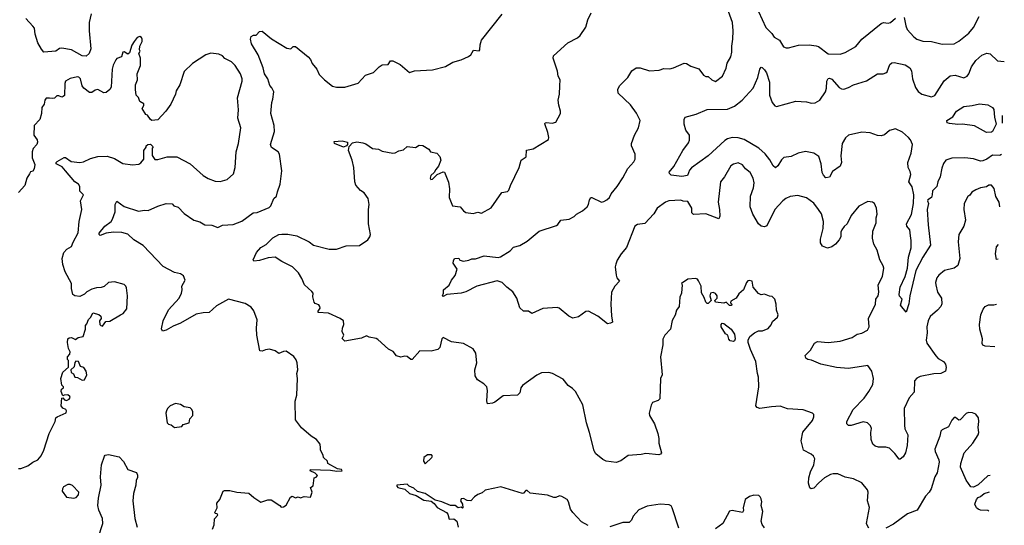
# Model space of a CAD drawing. Extents: x 1690054 to 1842981, y 782881 to 914114.
# Tile 613 of 656: x 1832964 to 1841173, y 859199 to 863417. Entities that reach past the tile are written whole.
import ezdxf

# ---------------------------------------------------------------- set-up
doc = ezdxf.new("R2010")
doc.units = 0

msp = doc.modelspace()

# ---------------------------------------------------------------- linework, layer by layer
at = {"layer": '0CON10XD'}
for points in [[(1833560, 863465), (1833543.8, 863395), (1833542.5, 863325), (1833556.5, 863175), (1833543.6, 863136.4), (1833517.6, 863112.4), (1833485, 863116.4), (1833395, 863165.8), (1833315, 863180), (1833295, 863176), (1833265, 863155.8), (1833165, 863147.5), (1833145, 863170), (1833116.5, 863225), (1833092.2, 863295), (1833087.3, 863345), (1833075, 863364.2), (1833015.6, 863425.6)], [(1835472.5, 859845), (1835470, 859875), (1835437.5, 859915), (1835395, 859942.5), (1835315, 860013.3), (1835265, 860080), (1835260, 860235), (1835274.3, 860285), (1835280, 860425), (1835276.2, 860465), (1835282, 860495), (1835278.8, 860555), (1835269.5, 860579.5), (1835248.8, 860608.8), (1835185, 860650.8), (1835165, 860650), (1835125, 860633.8), (1835094.3, 860654.3), (1835047.7, 860667.7), (1835015, 860664), (1834985, 860652), (1834966.2, 860656.2), (1834942.5, 860785), (1834938, 860845), (1834943, 860913), (1834915, 860987.5), (1834895, 861020), (1834845, 861050), (1834705, 861086.7), (1834605, 861029.2), (1834545, 860974.3), (1834495, 860972.2), (1834435, 860961.5), (1834305, 860885.8), (1834245, 860861.4), (1834185, 860826.7), (1834155, 860820), (1834147.5, 860837.5), (1834161.2, 860905), (1834205, 860997.5), (1834293.3, 861095), (1834312.9, 861135), (1834320, 861165), (1834316.2, 861195), (1834343.3, 861245), (1834330.7, 861280.7), (1834306.4, 861296.4), (1834255, 861309.2), (1834159.4, 861359.4), (1833995, 861534), (1833915, 861581.2), (1833865, 861627.5), (1833815, 861641.9), (1833745.7, 861644.3), (1833684.4, 861635.6), (1833635, 861616), (1833626, 861625), (1833627.5, 861635), (1833675, 861694), (1833726.2, 861733.8), (1833737.9, 861752.1), (1833760.8, 861815), (1833761.2, 861875), (1833775, 861902.5), (1833835, 861860), (1833955, 861820), (1834005, 861827.1), (1834035, 861824.3), (1834115, 861862.5), (1834185, 861883.8), (1834235, 861880), (1834250, 861865), (1834285, 861854), (1834335, 861799.2), (1834417.5, 861745), (1834465, 861732), (1834507.5, 861705), (1834565, 861704), (1834615, 861684.2), (1834655, 861703.8), (1834745, 861710), (1834815, 861736), (1834910, 861805), (1834945, 861810), (1835045, 861850), (1835057.8, 861865), (1835083.1, 861926.9), (1835106, 861945), (1835115, 861982.5), (1835135.6, 862045), (1835148.9, 862155), (1835129.1, 862295), (1835120.6, 862315), (1835065, 862351.4), (1835056.2, 862376.2), (1835088.7, 862485), (1835084.7, 862534.7), (1835058.9, 862635), (1835065.6, 862725), (1835075.5, 862755), (1835082.3, 862815), (1835067.4, 862847.4), (1835048.9, 862868.9), (1835032.5, 862925), (1835005, 862966.2), (1834993.8, 863015), (1834952.9, 863125), (1834896.2, 863215), (1834887.5, 863255), (1834895, 863277.5), (1834913, 863287), (1834935, 863287.5), (1834965, 863317.5), (1834985, 863322.5), (1835065, 863256.2), (1835190.5, 863180.5), (1835225, 863173.3), (1835245, 863192.5), (1835265, 863193.3), (1835368.3, 863108.3), (1835387.5, 863085), (1835401.3, 863051.3), (1835440.8, 863005), (1835460.6, 862960.6), (1835506, 862915), (1835572.2, 862862.2), (1835605, 862852.9), (1835675, 862854.2), (1835785, 862888), (1835847.5, 862955), (1835915, 862976.2), (1835961.2, 863025), (1835985, 863040), (1836035, 863043.3), (1836057, 863073), (1836075, 863073.3), (1836135, 863043.3), (1836215, 862977.5), (1836255, 862990), (1836405, 863000), (1836515, 863026.7), (1836576.4, 863063.6), (1836645, 863083.3), (1836705, 863110), (1836726.7, 863125), (1836746.7, 863163.3), (1836795, 863156.7), (1836801.2, 863165), (1836802.7, 863207.3), (1836814, 863245), (1836986.1, 863463.9)], [(1840043.8, 859175), (1840026.7, 859205), (1840024, 859215), (1840048.3, 859348.3), (1840033.2, 859403.2), (1840038.8, 859475), (1840031.2, 859495), (1839985, 859553.3), (1839915, 859588.5), (1839845, 859600.8), (1839785, 859627.8), (1839745, 859630), (1839725, 859624.5), (1839675, 859594.5), (1839625.3, 859554.7), (1839585, 859509.2), (1839563.8, 859503.8), (1839550.8, 859510.8), (1839541.2, 859551.2), (1839543.3, 859595), (1839558.5, 859645), (1839586.2, 859705), (1839593.6, 859755), (1839583.3, 859775), (1839563, 859793), (1839499.1, 859825), (1839478, 859905), (1839492.6, 859977.4), (1839572.5, 860075), (1839585.8, 860105), (1839583.8, 860125), (1839572.5, 860135), (1839495, 860161.4), (1839365, 860170), (1839303, 860193), (1839232.5, 860187.5), (1839135.9, 860174.1), (1839112.4, 860182.4), (1839100.8, 860195), (1839125.7, 860354.3), (1839124, 860435), (1839114, 860465), (1839101.2, 860565), (1839057.5, 860665), (1839037.5, 860725), (1839037.5, 860745), (1839050, 860775), (1839090, 860805), (1839125, 860822.5), (1839157, 860823), (1839205, 860842.5), (1839228.3, 860871.7), (1839240.7, 860899.3), (1839282.5, 860935), (1839286.7, 860955), (1839272.5, 860995), (1839270, 861045), (1839260, 861085), (1839237, 861107), (1839215, 861110), (1839175, 861127.5), (1839145, 861122.5), (1839125, 861132.5), (1839080, 861185), (1839070, 861235), (1839045, 861242.5), (1839035, 861240), (1839022.5, 861225), (1838997.5, 861165), (1838960.7, 861129.3), (1838936.4, 861093.6), (1838891.7, 861068.3), (1838890, 861055), (1838900, 861045), (1838898.3, 861031.7), (1838881.7, 861031.7), (1838855, 861060), (1838835, 861053.3), (1838765, 861060), (1838760, 861075), (1838780, 861095), (1838780, 861115), (1838765, 861132.5), (1838745, 861142.5), (1838723.6, 861136.4), (1838717.5, 861115), (1838730, 861075), (1838705, 861050), (1838695, 861050), (1838685, 861060), (1838670.7, 861100.7), (1838648.3, 861138.3), (1838646.2, 861195), (1838622.5, 861237.5), (1838615, 861252.5), (1838599.3, 861259.3), (1838535, 861252.5), (1838482.5, 861217.5), (1838487.5, 861205), (1838482.5, 861135), (1838468.3, 861101.7), (1838462.5, 861025), (1838441.2, 860995), (1838428.8, 860951.2), (1838405, 860907.5), (1838391.2, 860835), (1838342.5, 860785), (1838327, 860753), (1838326.7, 860705), (1838306.2, 860605), (1838321.2, 860455), (1838306.4, 860423.6), (1838300, 860255), (1838288.3, 860241.7), (1838240, 860225), (1838227.7, 860202.3), (1838213.3, 860135), (1838213.8, 860115), (1838256, 860045), (1838283.3, 859965), (1838293, 859923), (1838293.3, 859885), (1838316.1, 859803.9), (1838307.3, 859792.7), (1838291.7, 859788.3), (1838185, 859798), (1838145, 859788.8), (1838037, 859783), (1837975, 859736.2), (1837935.8, 859724.2), (1837855, 859733.3), (1837825, 859747.5), (1837767.5, 859795), (1837755, 859820), (1837715.8, 859975), (1837688.8, 860055), (1837658, 860205), (1837596.7, 860315), (1837571.7, 860341.7), (1837536.7, 860365), (1837495, 860418.8), (1837405, 860466.2), (1837375, 860473.3), (1837315, 860470), (1837275, 860452.5), (1837155, 860364.4), (1837140.9, 860345), (1837135, 860303.3), (1837115, 860286), (1836995, 860280.8), (1836925, 860225.8), (1836905, 860217.1), (1836865, 860213.8), (1836857.7, 860237.7), (1836864.2, 860325), (1836860, 860355), (1836835, 860380), (1836782.4, 860412.4), (1836761.4, 860445), (1836760, 860495), (1836775.9, 860555.9), (1836766.4, 860636.4), (1836745, 860672.5), (1836665, 860716.7), (1836565, 860730), (1836495, 860767.1), (1836484.2, 860755), (1836467, 860683), (1836450, 860665), (1836395, 860652.5), (1836300, 860655), (1836235, 860583.3), (1836225, 860583.3), (1836195, 860608.9), (1836175, 860611.1), (1836142, 860602), (1836105, 860612.5), (1836077.9, 860647.9), (1836039.7, 860669.7), (1835950, 860750), (1835935, 860758), (1835878.3, 860768.3), (1835855, 860780), (1835815, 860760), (1835675, 860736.7), (1835653, 860757), (1835666.7, 860785), (1835654, 860815), (1835656, 860845), (1835668, 860875), (1835663.3, 860905), (1835635.9, 860925.9), (1835538.8, 860968.8), (1835453.6, 860973.6), (1835452.5, 860985), (1835468.3, 861011.7), (1835466.2, 861025), (1835457.3, 861037.3), (1835428.8, 861048.8), (1835420.3, 861060.3), (1835409.2, 861105), (1835411.2, 861135), (1835400.3, 861150.3), (1835337.5, 861205), (1835317.7, 861257.7), (1835289.2, 861305), (1835238.8, 861355), (1835148.7, 861398.7), (1835095, 861436), (1835035, 861430.8), (1834965, 861407.5), (1834915, 861402.5), (1834910, 861415), (1834937.5, 861475), (1834975, 861516.2), (1835019.4, 861540.6), (1835075, 861598), (1835125, 861624.3), (1835150.9, 861629.1), (1835198.8, 861628.8), (1835274.1, 861614.1), (1835376.7, 861565), (1835415, 861536), (1835545, 861502), (1835605, 861504.2), (1835685, 861530.8), (1835796.1, 861533.9), (1835868, 861582), (1835883.8, 861605), (1835888.8, 861625), (1835872, 861715), (1835871.4, 861835), (1835877.1, 861875), (1835868.8, 861925), (1835835, 861973.3), (1835805, 861993.3), (1835766.4, 862036.4), (1835758, 862065), (1835751.1, 862185), (1835735.5, 862245), (1835704.2, 862325), (1835711.7, 862358.3), (1835738.8, 862391.2), (1835775, 862398.8), (1835825, 862391.2), (1835850.5, 862380.5), (1835905, 862342.5), (1835955, 862337.5), (1835985, 862321.2), (1836075, 862302.5), (1836095, 862306.2), (1836125, 862323.8), (1836165, 862332.5), (1836195, 862360), (1836265, 862350), (1836295, 862370), (1836325, 862367.5), (1836376.4, 862336.4), (1836390, 862315), (1836443, 862303), (1836466.2, 862276.2), (1836476.1, 862246.1), (1836456.9, 862195), (1836432.3, 862167.7), (1836418.7, 862141.3), (1836393.1, 862116.9), (1836387.8, 862095), (1836392.5, 862085), (1836405, 862088.1), (1836445, 862127.1), (1836495, 862149.2), (1836505.7, 862145.7), (1836540.5, 862060.5), (1836546.2, 862005), (1836546, 861935), (1836573.3, 861865), (1836636.1, 861856.1), (1836663, 861823), (1836685, 861807.5), (1836745, 861800), (1836785, 861812.5), (1836815, 861803.8), (1836895, 861846.7), (1836984.3, 861975.7), (1837030, 861985), (1837043.6, 861996.4), (1837056.2, 862035), (1837128.8, 862185), (1837144.3, 862245.7), (1837185.6, 862274.4), (1837190, 862330), (1837245, 862338.8), (1837373.6, 862416.4), (1837376.1, 862433.9), (1837368.1, 862475), (1837341.7, 862548.3), (1837345, 862557.5), (1837355, 862560), (1837404.2, 862554.2), (1837435, 862562), (1837472, 862635), (1837474, 862655), (1837458.8, 862705), (1837454, 862745), (1837463.8, 862795), (1837467.5, 862865), (1837468.8, 862915), (1837454, 862945), (1837447, 862987), (1837411.2, 863095), (1837413.3, 863115), (1837535, 863223.8), (1837614.1, 863265.9), (1837636.7, 863285), (1837683.3, 863355), (1837700, 863415), (1837728.8, 863475)], [(1841134.3, 861855), (1841131.2, 861895), (1841102.5, 861942.5), (1841088, 862008), (1841065, 862038), (1841045, 862038), (1841025, 862022.5), (1840975, 862014), (1840936.7, 861996.7), (1840902.7, 861977.3), (1840885.9, 861954.1), (1840868.3, 861941.7), (1840838.8, 861885), (1840836.7, 861835), (1840848.8, 861745), (1840836.2, 861695), (1840794.2, 861625), (1840787.1, 861565), (1840803.1, 861425), (1840784.4, 861365.6), (1840754.4, 861345.6), (1840675, 861324), (1840626.7, 861285), (1840611.2, 861265), (1840598, 861225), (1840600.8, 861205), (1840616, 861145), (1840648.2, 861095), (1840652.1, 861047.9), (1840642.9, 861025), (1840617, 860993), (1840555, 860940), (1840537.5, 860905), (1840525.6, 860855), (1840530, 860805), (1840521.4, 860745), (1840528.2, 860718.2), (1840601.9, 860611.9), (1840621.7, 860591.7), (1840665.3, 860565.3), (1840681.4, 860545), (1840688.8, 860515), (1840683.9, 860486.1), (1840642.5, 860465), (1840585, 860463.1), (1840470.3, 860439.7), (1840443.1, 860426.9), (1840424, 860405), (1840420.9, 860309.1), (1840378.5, 860261.5), (1840337.8, 860175), (1840340, 860035), (1840344.3, 860005), (1840367.3, 859955), (1840362, 859865), (1840348.8, 859805), (1840328.3, 859771.7), (1840305, 859750), (1840295, 859750), (1840259.5, 859799.5), (1840215, 859842), (1840185, 859850), (1840125, 859850), (1840095, 859860), (1840076.2, 859875), (1840064.2, 859915), (1840061.2, 859975), (1840066.4, 860006.4), (1840058.3, 860028.3), (1840033.6, 860053.6), (1839995, 860062), (1839895, 860030.8), (1839872.7, 860032.7), (1839860, 860045), (1839858.8, 860065), (1839913.1, 860165), (1840005, 860260.6), (1840043.3, 860316.7), (1840076.4, 860373.6), (1840082.9, 860425), (1840068.6, 860485), (1840035, 860531.4), (1839873, 860507), (1839775, 860515.4), (1839642.9, 860542.9), (1839565, 860575.8), (1839535, 860582), (1839517.5, 860595), (1839513.3, 860615), (1839558.3, 860661.7), (1839591.2, 860718.8), (1839615, 860733.8), (1839704.5, 860725.5), (1839804.6, 860734.6), (1839905, 860766.2), (1839945, 860793.1), (1839985, 860803.3), (1840032.5, 860827.5), (1840046.5, 860855), (1840041.5, 860925), (1840100, 861045), (1840103, 861087), (1840122, 861115), (1840128.1, 861145), (1840120.8, 861205), (1840157.1, 861275), (1840169.2, 861345), (1840163.8, 861365), (1840134.2, 861414.2), (1840114, 861495), (1840086.2, 861545), (1840074.2, 861595), (1840076.8, 861653.2), (1840103.9, 861723.9), (1840104.4, 861765), (1840114, 861795), (1840106, 861845), (1840090, 861885), (1840075, 861896.2), (1840035, 861900), (1839958.8, 861861.2), (1839896, 861785), (1839864, 861715), (1839837.3, 861692.7), (1839817.8, 861665), (1839810.5, 861645), (1839810, 861605), (1839795, 861582), (1839764.5, 861545.5), (1839735, 861522), (1839699.5, 861510.5), (1839657, 861527), (1839640, 861555), (1839640.5, 861585), (1839663.8, 861675), (1839666.1, 861735), (1839648.5, 861798.5), (1839624.4, 861835), (1839585, 861885.6), (1839525, 861930), (1839450.5, 861950.5), (1839388.7, 861941.3), (1839351.2, 861925), (1839326, 861905), (1839261.1, 861835), (1839192.1, 861697.9), (1839175, 861688), (1839145, 861695.7), (1839125, 861714.3), (1839076, 861796), (1839054.4, 861855), (1839057.1, 861945), (1839080.8, 862015), (1839086.9, 862055), (1839079.2, 862095), (1839055, 862141.2), (1839015, 862173.8), (1838991.2, 862205), (1838955, 862222.5), (1838915, 862212), (1838893, 862197), (1838840, 862105), (1838808, 862065), (1838787.5, 861895), (1838797.5, 861835), (1838802.2, 861777.8), (1838793.3, 861756.7), (1838685, 861797.3), (1838583, 861793), (1838567.5, 861805), (1838568, 861845), (1838535, 861900), (1838495, 861902.5), (1838475, 861912.5), (1838375, 861905.6), (1838348.8, 861895), (1838280, 861845), (1838252.3, 861797.7), (1838175, 861718), (1838115, 861708), (1838093.3, 861695), (1838022.7, 861517.3), (1837977.5, 861465), (1837945, 861410), (1837933.4, 861376.6), (1837930, 861355), (1837937.5, 861285), (1837943.7, 861263.7), (1837963.8, 861235), (1837925.7, 861194.3), (1837897, 861143), (1837892, 861045), (1837897, 860947), (1837907.5, 860895), (1837890, 860885), (1837865, 860880), (1837785, 860943.3), (1837706.1, 860986.1), (1837685, 860983.3), (1837621.7, 860938.3), (1837575, 860926.7), (1837542.5, 860945), (1837460.7, 861010.7), (1837445, 861016.7), (1837325, 861008.8), (1837235, 860966.2), (1837205, 860985.8), (1837165, 860986.7), (1837132.9, 861012.9), (1837110, 861095), (1837075, 861146.2), (1837025, 861185.7), (1836986.2, 861226.2), (1836945, 861238.8), (1836774.5, 861195.5), (1836685, 861147.5), (1836645, 861137.1), (1836525, 861124.5), (1836495, 861107.5), (1836490, 861115), (1836497.5, 861135), (1836496.7, 861165), (1836545, 861203.3), (1836564, 861245), (1836595.6, 861284.4), (1836611.2, 861335), (1836578.8, 861385), (1836580, 861405), (1836590, 861425), (1836625, 861427.5), (1836635, 861410), (1836665, 861403.3), (1836709.3, 861410.7), (1836735, 861422.5), (1836765, 861423.3), (1836836.4, 861446.4), (1836953.4, 861433.4), (1836972.4, 861437.6), (1837052.4, 861487.6), (1837080.3, 861519.7), (1837135, 861534), (1837195, 861570), (1837295.8, 861654.2), (1837439.5, 861700.5), (1837451.7, 861708.3), (1837476.1, 861743.9), (1837545, 861753.8), (1837585.8, 861774.2), (1837606.7, 861795), (1837655, 861822), (1837695, 861856.2), (1837707.1, 861875), (1837714.3, 861915.7), (1837725, 861933.3), (1837735, 861934), (1837815, 861895.7), (1837835, 861900), (1837859.2, 861915), (1837881.1, 861935), (1837894.4, 861965), (1837944.5, 862025), (1837992.6, 862097.4), (1838035.6, 862175), (1838085, 862231.2), (1838095.4, 862254.6), (1838095.6, 862295), (1838065.7, 862365), (1838064.2, 862385), (1838090, 862455), (1838123.8, 862515), (1838136, 862575), (1838107.6, 862637.6), (1838056.8, 862706.8), (1837953.3, 862805), (1837950, 862835), (1837963.9, 862866.1), (1838033.9, 862936.1), (1838068.3, 862991.7), (1838105, 863016.7), (1838136.1, 863016.1), (1838215, 862991.2), (1838295, 862996.7), (1838335, 863010), (1838385, 863007.5), (1838415, 863014.2), (1838505, 863053.3), (1838523, 863053), (1838558.3, 863028.3), (1838626.1, 863006.1), (1838665, 862953.3), (1838685, 862943.3), (1838705, 862942.5), (1838733.3, 862915), (1838765, 862902.5), (1838824.1, 862945.9), (1838853.3, 863013.3), (1838863.8, 863055), (1838894.1, 863105.9), (1838902.5, 863145), (1838900, 863195), (1838910, 863255), (1838911.4, 863325), (1838906.7, 863395), (1838872.9, 863485)], [(1839123.1, 863485), (1839185, 863350.8), (1839235, 863300.8), (1839255, 863272), (1839298, 863245), (1839331.2, 863191.2), (1839355, 863182), (1839375, 863182.5), (1839455.8, 863205.8), (1839545, 863207.1), (1839605, 863198.9), (1839625, 863192.2), (1839705, 863132.5), (1839805, 863129.2), (1839845, 863144.2), (1839935, 863194), (1839985, 863255.8), (1840146, 863385), (1840165, 863394.4), (1840205, 863388.6), (1840225, 863392.9), (1840265, 863431.1)], [(1840337.8, 863435), (1840351.2, 863365), (1840364.4, 863335), (1840417.5, 863275), (1840443.8, 863255), (1840495, 863236.7), (1840565, 863235.6), (1840655, 863212.2), (1840755, 863215.7), (1840795, 863239.2), (1840877.1, 863305), (1840915, 863352), (1840963.8, 863443.8)], [(1832955, 859672.5), (1832975, 859673.3), (1833033.6, 859696.4), (1833073.9, 859726.1), (1833115, 859746.7), (1833142.3, 859777.7), (1833166.4, 859826.4), (1833210.8, 859965), (1833261.2, 860065), (1833266, 860095), (1833276, 860105), (1833353.1, 860136.9), (1833354.5, 860154.5), (1833348.6, 860165), (1833325, 860177.1), (1833310.6, 860195), (1833315, 860260), (1833325, 860262.5), (1833336.9, 860246.9), (1833355, 860241.1), (1833377, 860253), (1833384, 860265), (1833383.8, 860275), (1833365, 860288.6), (1833333.8, 860286.2), (1833325, 860280), (1833310, 860315), (1833313.3, 860335), (1833330, 860345), (1833330, 860355), (1833315, 860367.5), (1833307.1, 860425), (1833323.8, 860476.2), (1833371.7, 860518.3), (1833370, 860575), (1833363, 860583), (1833362.5, 860605), (1833383.6, 860626.4), (1833386.2, 860646.2), (1833372.5, 860675), (1833362, 860725), (1833366.2, 860753.8), (1833376.4, 860763.6), (1833395, 860766.7), (1833429.3, 860750.7), (1833453, 860767), (1833492.5, 860775), (1833512.5, 860835), (1833512.5, 860865), (1833525, 860880), (1833536.7, 860915), (1833556.7, 860935), (1833575, 860972.5), (1833625, 860956.7), (1833640, 860945), (1833643.3, 860925), (1833630, 860905), (1833632.5, 860875), (1833640, 860865), (1833655, 860860), (1833681.7, 860898.3), (1833715, 860902.5), (1833806.1, 860953.9), (1833826.7, 860965), (1833856.7, 861005), (1833863, 861113), (1833855, 861180), (1833850, 861195), (1833835, 861208.1), (1833755, 861230.8), (1833705, 861223.8), (1833667.9, 861192.1), (1833645, 861182.5), (1833605, 861181.4), (1833565, 861168), (1833525, 861146), (1833505, 861126.2), (1833465, 861106.7), (1833423.6, 861113.6), (1833407.5, 861125), (1833396.7, 861175), (1833395.8, 861215.8), (1833342.6, 861312.6), (1833323.6, 861375), (1833318.5, 861425), (1833332.9, 861475), (1833358, 861502), (1833396.7, 861525), (1833409.1, 861560.9), (1833452.2, 861637.8), (1833461.1, 861735), (1833482, 861835), (1833470, 861905), (1833495.8, 861955), (1833466, 861986), (1833464.4, 862025), (1833455.6, 862045), (1833424.5, 862064.5), (1833347.1, 862155), (1833318.3, 862188.3), (1833267.5, 862215), (1833267.5, 862225), (1833277.5, 862235), (1833335, 862267.5), (1833345, 862267.5), (1833392.5, 862235), (1833465, 862226.5), (1833495, 862232.2), (1833555, 862260), (1833615, 862277.1), (1833695, 862280), (1833755, 862258.8), (1833825, 862218.8), (1833905, 862207.5), (1833957, 862213), (1833975, 862222.5), (1834000, 862255), (1834000, 862325), (1834020, 862355), (1834020, 862365), (1834033, 862377), (1834055, 862377.5), (1834077, 862357), (1834070, 862345), (1834070, 862285), (1834091.7, 862251.7), (1834115, 862250), (1834195, 862273.3), (1834275, 862272), (1834385, 862215.7), (1834495, 862117.5), (1834535, 862092.5), (1834595, 862070.8), (1834635, 862068), (1834695, 862083.8), (1834747.7, 862132.3), (1834760, 862185), (1834770, 862315), (1834788, 862385), (1834808, 862515), (1834784.2, 862595), (1834789.2, 862665), (1834780, 862765), (1834820, 862905), (1834819.5, 862925), (1834805, 862966.2), (1834760.8, 863035), (1834728.8, 863065), (1834675, 863094), (1834655.4, 863115.4), (1834625, 863130.6), (1834557.3, 863137.3), (1834515, 863123.1), (1834405, 863051.9), (1834336, 862985), (1834298.6, 862875), (1834269.2, 862825), (1834262.5, 862795), (1834225, 862713.3), (1834183.3, 862655), (1834115, 862582.5), (1834065, 862576.7), (1834053.6, 862583.6), (1834029.3, 862619.3), (1834015, 862627.5), (1833986.7, 862675), (1834000, 862700), (1833999.2, 862715), (1833966.7, 862735), (1833955, 862767.5), (1833936.4, 862786.4), (1833930, 862835), (1833930, 862875), (1833946.2, 862915), (1833943.9, 862966.1), (1833972, 863035), (1833972.5, 863095), (1833957.5, 863135), (1833967.5, 863155), (1833962.5, 863165), (1833966.7, 863195), (1833986.7, 863235), (1833986.7, 863255), (1833979.3, 863269.3), (1833965, 863277.5), (1833945, 863267.5), (1833917.5, 863235), (1833900, 863205), (1833879.3, 863140.7), (1833865, 863130), (1833835, 863148.8), (1833825, 863146.2), (1833813.3, 863106.7), (1833775, 863093.3), (1833765, 863082.5), (1833742.5, 863037.5), (1833734.3, 863005), (1833727.8, 862855), (1833716, 862834), (1833685, 862810), (1833665, 862807.5), (1833615, 862833.8), (1833595, 862828.8), (1833565, 862810), (1833545, 862810), (1833500, 862845), (1833486.1, 862866.1), (1833470, 862925), (1833458.3, 862938.3), (1833445, 862940.8), (1833385, 862926), (1833346.7, 862905), (1833340, 862885), (1833336.7, 862785), (1833327.5, 862775), (1833315, 862770), (1833291.7, 862781.7), (1833275, 862782.5), (1833255, 862763.8), (1833235, 862758.8), (1833212.2, 862762.2), (1833185, 862761.5), (1833172.9, 862747.1), (1833168.9, 862711.1), (1833149.2, 862685), (1833145.8, 862635), (1833132, 862585), (1833084.5, 862535), (1833082.2, 862455), (1833108.8, 862415), (1833112, 862395), (1833107.5, 862375), (1833077.3, 862342.7), (1833069.6, 862315), (1833067.1, 862265), (1833089.3, 862209.3), (1833086.4, 862173.6), (1833075, 862152.5), (1833055, 862147.5), (1833045, 862132.5), (1833024.5, 862095.5), (1833006.4, 862033.6), (1832953.2, 861976.8)], [(1841148.3, 862295.3), (1841145, 862290), (1841135, 862283.3), (1841075, 862287.1), (1841027.3, 862252.7), (1840995, 862238.5), (1840975, 862237.3), (1840915, 862256.9), (1840845, 862265.8), (1840735, 862260.8), (1840685, 862244), (1840665, 862216.2), (1840651.9, 862178.1), (1840637.3, 862105), (1840619.2, 862065), (1840610.7, 862025), (1840575, 861990), (1840570.9, 861955), (1840565, 861934.2), (1840535, 861915.4), (1840532.5, 861905), (1840541.8, 861885), (1840530.5, 861835), (1840537.8, 861705), (1840557.8, 861535), (1840494.8, 861435.2), (1840435.7, 861325), (1840385.8, 861115), (1840376, 861046), (1840355, 860977.5), (1840307.1, 861035), (1840320, 861085), (1840299.6, 861109.6), (1840295.5, 861125), (1840305.4, 861185), (1840345.4, 861275), (1840364.6, 861345), (1840373.3, 861435), (1840396.2, 861515), (1840396.7, 861575), (1840390, 861615), (1840385, 861664), (1840360, 861695), (1840356.5, 861715), (1840398.6, 861791.4), (1840415.2, 861885), (1840419.7, 861955), (1840405, 862023.8), (1840375.8, 862065), (1840394.2, 862125.8), (1840389.4, 862149.4), (1840371.1, 862185), (1840368.5, 862225), (1840397.1, 862305), (1840406.5, 862375), (1840390, 862415), (1840372.9, 862435), (1840325, 862478.1), (1840265, 862505.5), (1840216.9, 862493.1), (1840175, 862457.5), (1840145, 862447.3), (1840115, 862450.4), (1840055, 862472.5), (1839985, 862478.9), (1839875, 862454.3), (1839848, 862432), (1839820.8, 862385), (1839809.4, 862280.6), (1839815.5, 862224.5), (1839804.4, 862195.6), (1839739.4, 862150.6), (1839715, 862103.8), (1839685, 862096.7), (1839665, 862120), (1839655, 862143.3), (1839645.5, 862215.5), (1839625.8, 862275), (1839585, 862303.1), (1839515, 862316.2), (1839455, 862302.9), (1839395, 862276.2), (1839335, 862268.8), (1839315, 862248.8), (1839285, 862198), (1839265, 862182), (1839245, 862197.5), (1839219.4, 862249.4), (1839179.4, 862299.4), (1839125.5, 862345), (1839005, 862416.8), (1838955, 862432.9), (1838905, 862433.5), (1838865.8, 862424.2), (1838841.7, 862408.3), (1838705, 862281.5), (1838565, 862180), (1838548.7, 862161.3), (1838531.7, 862118.3), (1838485, 862108), (1838395, 862120.5), (1838380.5, 862135), (1838378.9, 862145), (1838416.6, 862193.4), (1838492.2, 862325), (1838540.4, 862389.6), (1838548.6, 862411.4), (1838547.5, 862455), (1838518, 862495), (1838504.2, 862545), (1838504, 862585), (1838513.3, 862605), (1838605, 862628), (1838695, 862667.1), (1838865, 862672), (1838923.1, 862695), (1838986.9, 862745), (1839079.4, 862845), (1839119.2, 862935), (1839134.2, 863005), (1839145, 863020), (1839155, 863018.8), (1839175, 863000), (1839189.2, 862975), (1839214.4, 862895), (1839214.4, 862815), (1839216.3, 862786.3), (1839236.4, 862726.4), (1839259.7, 862699.7), (1839275, 862692.9), (1839435, 862736.7), (1839525, 862730.5), (1839565, 862720.8), (1839595, 862724), (1839635.8, 862745), (1839682.7, 862815), (1839690.8, 862845), (1839694.3, 862905), (1839705, 862926), (1839715, 862929.2), (1839735, 862922), (1839795, 862852), (1839815, 862840), (1839835, 862837.5), (1839875, 862850.6), (1839915, 862874.4), (1840025, 862905.7), (1840115, 862964.2), (1840163.6, 862966.4), (1840185, 862973.3), (1840195, 862982.5), (1840217.7, 863042.3), (1840235, 863056.7), (1840255, 863061.2), (1840345, 863041.4), (1840386, 863015), (1840399.7, 862989.7), (1840407.1, 862925), (1840432, 862852), (1840455, 862817.5), (1840485, 862795.6), (1840565, 862774.3), (1840595, 862784), (1840671.7, 862908.3), (1840721.4, 862948.6), (1840763.2, 862953.2), (1840835, 862932), (1840864.1, 862945.9), (1840878, 862965), (1840899.4, 863025), (1840935, 863075.8), (1840985, 863120), (1841028.3, 863138.3), (1841055, 863132), (1841115, 863072.5), (1841172.9, 863068.9)], [(1841025, 862474.7), (1840925, 862532.5), (1840825, 862545.8), (1840785, 862542.5), (1840715, 862550.6), (1840697.1, 862557.1), (1840694.3, 862575), (1840742.9, 862607.1), (1840775, 862653.8), (1840835, 862694.2), (1840905, 862701.4), (1840966.1, 862716.1), (1841035, 862706), (1841073.3, 862685), (1841085, 862667.5), (1841090.5, 862605), (1841105.6, 862545), (1841075, 862484.4), (1841065, 862477.8), (1841025, 862474.7)], [(1841156.5, 862555), (1841156.7, 862559.5), (1841156.7, 862613.3), (1841158.5, 862618.3)], [(1835665, 862353.3), (1835590, 862385), (1835585, 862400), (1835653.9, 862406.1), (1835696.7, 862396.7), (1835696.7, 862375), (1835690, 862365), (1835665, 862353.3)], [(1841120.5, 861419.8), (1841107.3, 861417.3), (1841098.9, 861465), (1841108.3, 861521.7), (1841124.3, 861542.1)], [(1841095.1, 860687.5), (1841012.6, 860692.6), (1840995, 860702), (1840989.4, 860715), (1840990, 860755), (1840970, 860835), (1840966.2, 860875), (1840978, 860955), (1840997.3, 861002.7), (1841014.2, 861025.8), (1841041.3, 861038.7), (1841085, 861039.4), (1841108.5, 861044.3)], [(1838915, 860733.3), (1838888.3, 860738.3), (1838875, 860752.5), (1838867.5, 860785), (1838848, 860798), (1838813.3, 860855), (1838812.5, 860875), (1838820, 860885), (1838835, 860882.5), (1838896.7, 860835), (1838923.3, 860793.3), (1838930, 860755), (1838923, 860737), (1838915, 860733.3)], [(1833485, 860410.9), (1833505, 860414.3), (1833524, 860455), (1833518.8, 860485), (1833500, 860515), (1833472.5, 860525), (1833455.8, 860565.8), (1833432, 860568), (1833423.6, 860556.4), (1833418, 860522), (1833390, 860495), (1833393, 860473), (1833413, 860463), (1833425, 860434), (1833445, 860432.5), (1833485, 860410.9)], [(1834255, 860016.7), (1834315, 860023.3), (1834328.3, 860041.7), (1834376.4, 860053.6), (1834381.7, 860088.3), (1834407.5, 860115), (1834406.7, 860145), (1834400, 860165), (1834385, 860180), (1834335, 860187.5), (1834305.9, 860205.9), (1834263.6, 860216.4), (1834217.5, 860195), (1834196.4, 860173.6), (1834187.5, 860155), (1834183.3, 860135), (1834193.3, 860055), (1834205, 860043.3), (1834228.3, 860038.3), (1834255, 860016.7)], [(1841055, 859615.8), (1841035, 859610.8), (1840954.1, 859535.9), (1840915, 859516.7), (1840895, 859521.2), (1840855.8, 859575), (1840808.8, 859685), (1840810, 859715), (1840837.5, 859805), (1840910, 859885), (1840956, 859955), (1840960.8, 859975), (1840953.9, 860016.1), (1840961.2, 860065), (1840956.7, 860095), (1840935, 860126.7), (1840908, 860138), (1840875, 860140), (1840855, 860133.3), (1840805, 860078.8), (1840795, 860076.7), (1840765, 860100), (1840755, 860097.5), (1840735, 860076.2), (1840708.8, 860021.2), (1840655, 859997.1), (1840642.5, 859985), (1840635.7, 859944.3), (1840594.2, 859835), (1840596, 859815), (1840626.2, 859745), (1840628.8, 859725), (1840612.7, 859637.3), (1840595, 859602.5), (1840564.3, 859505), (1840545.8, 859475), (1840515, 859443.8), (1840446, 859325), (1840365, 859294.3), (1840250.2, 859209.8), (1840185.6, 859174.4)], [(1834572.5, 859167.5), (1834585.9, 859204.1), (1834587.5, 859252.5), (1834615.6, 859285), (1834610, 859295), (1834595, 859297.5), (1834590, 859305), (1834611.9, 859345), (1834607.5, 859385), (1834632.5, 859415), (1834660, 859485), (1834670.7, 859489.3), (1834715, 859491.2), (1834775, 859476.2), (1834875, 859466.2), (1834915, 859430.8), (1834975, 859393.3), (1835033, 859413), (1835061.7, 859411.7), (1835132.5, 859365), (1835145, 859350), (1835165, 859353.3), (1835185, 859368.8), (1835222.5, 859435), (1835235, 859442.5), (1835265, 859427.5), (1835285, 859437.5), (1835305, 859430), (1835335, 859440), (1835387.5, 859435), (1835402.5, 859475), (1835390, 859515), (1835411.7, 859528.3), (1835420, 859595), (1835435, 859600), (1835447.5, 859615), (1835427.5, 859635), (1835386.7, 859655), (1835387.5, 859665), (1835555, 859660.5), (1835607.6, 859652.4), (1835653.3, 859655), (1835646.7, 859665), (1835615, 859669.2), (1835533.8, 859715), (1835530, 859735), (1835496.7, 859765), (1835493.8, 859785), (1835473.3, 859825), (1835472.5, 859845)], [(1833618.1, 859095), (1833658.1, 859215), (1833655, 859257.5), (1833623.5, 859325), (1833615.5, 859365), (1833620.4, 859425), (1833644.2, 859535), (1833637.1, 859605), (1833647.5, 859705), (1833671.2, 859775), (1833676.4, 859783.6), (1833705, 859790), (1833795, 859770), (1833830.5, 859730.5), (1833866.1, 859666.1), (1833939.3, 859639.3), (1833947.7, 859617.7), (1833946, 859595), (1833936.2, 859575), (1833933.3, 859535), (1833912.5, 859465), (1833908.6, 859405), (1833923.3, 859255), (1833943.2, 859183.2)], [(1836345, 859712.5), (1836400, 859765), (1836406, 859775), (1836398.3, 859788.3), (1836363.6, 859786.4), (1836333.9, 859766.1), (1836330, 859735), (1836345, 859712.5)], [(1833415, 859425.8), (1833435, 859431.4), (1833454.4, 859455), (1833457.8, 859475), (1833405, 859531.2), (1833385, 859541.2), (1833365, 859541.2), (1833328.3, 859521.7), (1833320, 859505), (1833319.2, 859485), (1833355, 859433.8), (1833415, 859425.8)], [(1837705, 859197.5), (1837649.4, 859229.4), (1837576.7, 859305), (1837556.2, 859335), (1837540, 859395), (1837528.8, 859415), (1837485, 859440.8), (1837465, 859444), (1837435, 859432.5), (1837417.5, 859432.5), (1837365, 859451.2), (1837218.8, 859468.8), (1837195, 859490.8), (1837185, 859490.8), (1837165, 859466.7), (1837155, 859466), (1836975, 859520), (1836925, 859510), (1836845, 859492.5), (1836820.5, 859469.5), (1836785, 859456.7), (1836755, 859437.5), (1836726.4, 859403.6), (1836695, 859407.5), (1836665, 859422.5), (1836645, 859420), (1836640, 859405), (1836656.1, 859376.1), (1836660, 859345), (1836655, 859342.5), (1836645, 859350), (1836620, 859345), (1836595.8, 859365.8), (1836555, 859365.5), (1836485, 859395.5), (1836429.1, 859409.1), (1836345, 859464.4), (1836281.4, 859481.4), (1836248.9, 859508.9), (1836210, 859525), (1836195, 859542.5), (1836107.5, 859535), (1836108, 859525), (1836118, 859515), (1836175, 859501.4), (1836214, 859465), (1836268.6, 859448.6), (1836335, 859408.5), (1836395, 859400), (1836420.3, 859380.3), (1836445, 859347.5), (1836522.9, 859305), (1836532.8, 859292.8), (1836545, 859252), (1836585, 859253.8), (1836610, 859235), (1836621.2, 859185)], [(1839175, 859177.5), (1839155, 859207.5), (1839146.2, 859235), (1839159.4, 859315), (1839145.8, 859365), (1839151.2, 859395), (1839145, 859420), (1839138.3, 859438.3), (1839127, 859447), (1839085, 859450), (1839049.3, 859440.7), (1839012.5, 859415), (1838996.2, 859345), (1838998.3, 859321.7), (1838990, 859305), (1838905, 859322.7), (1838883.2, 859316.8), (1838825, 859213.3), (1838765, 859168.8)], [(1841043.6, 859317.7), (1841035, 859322), (1840975, 859326.2), (1840954.1, 859334.1), (1840940, 859345), (1840926.2, 859375), (1840940, 859415), (1840955, 859432.5), (1840975, 859440), (1841006, 859464), (1841049.8, 859479.6)], [(1838460, 859175), (1838403.3, 859345), (1838395, 859362.5), (1838379.3, 859369.3), (1838305, 859376.2), (1838195, 859358.8), (1838125, 859327.5), (1838080, 859275), (1838065, 859242.5), (1838045, 859223.3), (1837993, 859223), (1837885, 859188)]]:
    msp.add_lwpolyline(points, dxfattribs=at)

doc.saveas('drawing.dxf')
